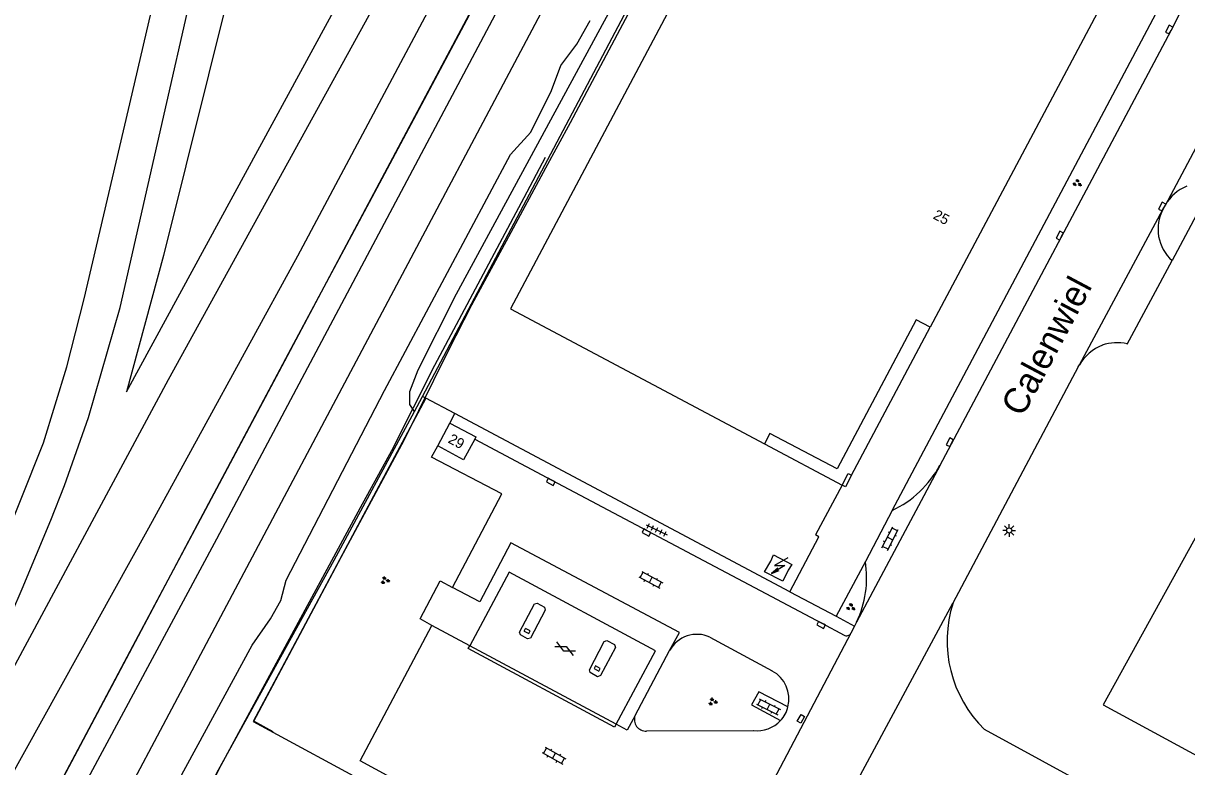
# Model space of a CAD drawing. Extents: x 136000 to 138005, y 398500 to 400500.
# Drawn here: x 136836 to 136948.9, y 398923.1 to 398995.2 of the extents above; entities that cross this region are included whole.
import ezdxf

# ---------------------------------------------------------------- set-up
doc = ezdxf.new("R2010")
doc.units = 0
for name, color, linetype in [('gg-afsc-hekwerk', 7, 'Continuous'), ('gg-afsc-muur', 7, 'Continuous'), ('gg-anno-huisnummerreeks BGT', 7, 'Continuous'), ('gg-anno-openbare ruimte label', 7, 'Continuous'), ('gg-aspt-spoorlijn', 7, 'Continuous'), ('gg-bbg-hoofdgebouw', 7, 'Continuous'), ('gg-bbg-lage trafo', 7, 'Continuous'), ('gg-bbg-luifel en loopbrug', 7, 'Continuous'), ('gg-bbg-onder overbouw', 7, 'Continuous'), ('gg-bbg-pand overbouw', 7, 'Continuous'), ('gg-bbg-pilaar onder overbouw', 7, 'Continuous'), ('gg-bbg-pilaar overkapping', 7, 'Continuous'), ('gg-bbg-pilaar pand', 7, 'Continuous'), ('gg-knt-verharding', 7, 'Continuous'), ('gt-grn-weggrens', 7, 'Continuous'), ('gt-symb-gesloten verharding', 7, 'Continuous'), ('gt-symb-groenvak', 7, 'Continuous'), ('gt-symb-klinker verharding', 7, 'Continuous'), ('gt-symb-kolk', 7, 'Continuous'), ('gt-symb-kolk center center', 7, 'Continuous'), ('gt-symb-lichtmast', 7, 'Continuous'), ('gt-symb-tegel verharding', 7, 'Continuous'), ('gt-symb-trafo symbool', 7, 'Continuous'), ('gx-grn-maaiveld', 7, 'Continuous')]:
    doc.layers.add(name, color=color, linetype=linetype)

# ---------------------------------------------------------------- blocks, each defined once
blk = doc.blocks.new('gt0-KOLK')
at = {"layer": 'gt-symb-kolk'}
blk.add_lwpolyline([(0, 0), (0.37, 0), (0.37, 0.4), (-0.38, 0.4), (-0.38, 0), (0, 0)], dxfattribs=at)
blk = doc.blocks.new('gt0-GRVAK')
at = {"layer": 'gt-symb-groenvak'}
for p, q in [((-0.11, 0.19), (-0.23, 0.24)), ((-0.18, 0.15), (0.09, 0.15)), ((-0.09, 0.21), (-0.16, 0.32)), ((-0.05, 0.21), (-0.05, 0.39)), ((0, 0.21), (0.06, 0.32)), ((0.01, 0.19), (0.13, 0.24)), ((0.26, -0.05), (0.2, 0.06)), ((0.3, -0.05), (0.3, 0.13)), ((0.35, -0.05), (0.41, 0.06)), ((-0.24, -0.23), (-0.36, -0.18)), ((-0.32, -0.26), (-0.05, -0.26)), ((-0.23, -0.21), (-0.29, -0.1)), ((-0.18, -0.2), (-0.18, -0.02)), ((-0.14, -0.21), (-0.07, -0.1)), ((-0.12, -0.23), (0, -0.18)), ((0.24, -0.07), (0.12, -0.02)), ((0.17, -0.11), (0.44, -0.11)), ((0.37, -0.07), (0.49, -0.02))]:
    blk.add_line(p, q, dxfattribs=at)
blk = doc.blocks.new('gt0-KOLKCC')
at = {"layer": 'gt-symb-kolk center center'}
blk.add_lwpolyline([(-0.38, 0.2), (0.37, 0.2), (0.37, -0.2), (-0.38, -0.2)], close=True, dxfattribs=at)
blk = doc.blocks.new('gt0-KL1')
at = {"layer": 'gt-symb-klinker verharding'}
for p, q in [((-1.15, 0.3), (1.15, 0.3)), ((-1, -0.3), (-1, 0.3)), ((-0.5, 0.3), (-0.5, 0.45)), ((0, -0.3), (0, 0.3)), ((0.5, 0.3), (0.5, 0.45)), ((1, -0.3), (1, 0.3)), ((-1.15, -0.3), (1.15, -0.3)), ((-0.5, -0.45), (-0.5, -0.3)), ((0.5, -0.45), (0.5, -0.3))]:
    blk.add_line(p, q, dxfattribs=at)
blk = doc.blocks.new('gt0-HSP')
at = {"layer": 'gt-symb-trafo symbool'}
for points in [[(0.77, 0.75), (-0.53, 0), (0.47, 0), (-0.83, -0.75)], [(-0.22, -0.24), (-0.83, -0.75), (-0.08, -0.48)]]:
    blk.add_lwpolyline(points, dxfattribs=at)
blk = doc.blocks.new('gt0-LMAST')
at = {"layer": 'gt-symb-lichtmast'}
for p, q in [((-0.18, 0.17), (-0.45, 0.44)), ((-0.01, 0.25), (-0.01, 0.62)), ((0.17, 0.17), (0.44, 0.44)), ((-0.26, 0), (-0.63, 0)), ((-0.18, -0.18), (-0.45, -0.45)), ((-0.01, -0.25), (-0.01, -0.63)), ((0.44, -0.45), (0.17, -0.18)), ((0.24, 0), (0.62, 0))]:
    blk.add_line(p, q, dxfattribs=at)
blk.add_circle((-0.01, 0), 0.25, dxfattribs=at)
blk = doc.blocks.new('gt0-TEG1')
at = {"layer": 'gt-symb-tegel verharding'}
for p, q in [((-1.12, 0), (1.12, 0)), ((-0.9, -0.25), (-0.9, 0.25)), ((-0.45, -0.25), (-0.45, 0.25)), ((0, -0.25), (0, 0.25)), ((0.45, -0.25), (0.45, 0.25)), ((0.9, -0.25), (0.9, 0.25))]:
    blk.add_line(p, q, dxfattribs=at)
blk = doc.blocks.new('gt0-GESVH1')
at = {"layer": 'gt-symb-gesloten verharding'}
for p, q in [((-0.99, -0.26), (0.01, 0.24)), ((0.01, -0.26), (-0.99, 0.24)), ((0.01, 0.24), (1.01, -0.26)), ((1.01, 0.24), (0.01, -0.26))]:
    blk.add_line(p, q, dxfattribs=at)

msp = doc.modelspace()

# ---------------------------------------------------------------- linework, layer by layer
at = {"layer": 'gg-afsc-hekwerk'}
for p, q in [((136875.07, 398958.85), (136874.77, 398959.01)), ((136877.89, 398957.36), (136875.07, 398958.85)), ((136910.41, 398940.07), (136877.89, 398957.36)), ((136915.48, 398950.42), (136912.9, 398945.57)), ((136915.48, 398950.42), (136912.9, 398945.57))]:
    msp.add_line(p, q, dxfattribs=at)
for points in [[(136860.26, 398926.46), (136858.4, 398927.51), (136866.88, 398943.42), (136872.97, 398954.76), (136877.27, 398963.47), (136879.54, 398967.89), (136883.14, 398974.54), (136886.74, 398981.18), (136889.11, 398985.59), (136895.01, 398996.64), (136898.53, 399003.33), (136902.1, 399009.95), (136906.77, 399018.82), (136911.45, 399027.71), (136914.96, 399034.34), (136917.1, 399038.31)], [(136886.66, 398982.19), (136884.58, 398978.29), (136875.93, 398962.03), (136871.74, 398953.72), (136868.72, 398948.19), (136854.95, 398922.78), (136851.69, 398916.15), (136848.86, 398910.74), (136843.17, 398899.89), (136840.56, 398894.91), (136835.96, 398886.85), (136829.44, 398874.08), (136818.6, 398853.43), (136814.84, 398846.51), (136813.03, 398842.7)], [(136875.07, 398958.85), (136858.32, 398927.49), (136870.38, 398920.93), (136895.96, 398914.42), (136900.1, 398916.58)]]:
    msp.add_lwpolyline(points, dxfattribs=at)
at = {"layer": 'gg-afsc-muur'}
for points in [[(136780.42, 398810.1), (136797.57, 398842.48), (136804, 398854.65), (136809.38, 398864.79), (136816.34, 398877.81), (136825.32, 398894.67), (136828.87, 398901.31), (136835.43, 398913.67), (136842.4, 398926.81), (136846.69, 398934.85), (136853.22, 398947.12), (136860.58, 398960.94), (136867.13, 398973.23), (136875.34, 398988.65), (136878.77, 398995.09), (136884.23, 399005.37), (136889.51, 399015.37), (136896.26, 399028.02), (136904.4, 399043.35), (136909.99, 399053.88), (136918.02, 399069.01), (136926.71, 399085.4), (136935.47, 399101.83), (136944.75, 399119.32)], [(136939.95, 399110.27), (136933.16, 399097.51), (136926.63, 399085.24), (136920.91, 399074.44), (136911.33, 399056.36), (136904, 399042.56), (136899.53, 399034.14), (136888.61, 399013.68), (136880.57, 398998.47), (136871.06, 398980.62), (136862, 398963.62), (136853.18, 398947.09), (136844.86, 398931.42), (136836.81, 398916.25), (136828.65, 398900.95), (136819.02, 398882.84), (136808.7, 398863.51), (136800.52, 398848.05), (136796.14, 398839.88), (136778.43, 398806.37)], [(136910.41, 398940.07), (136913.23, 398945.39), (136912.9, 398945.57)], [(136910.41, 398940.07), (136913.23, 398945.39), (136912.9, 398945.57)]]:
    msp.add_lwpolyline(points, dxfattribs=at)
at = {"layer": 'gg-aspt-spoorlijn'}
for points in [[(136622.55, 398500), (136664.08, 398578.07), (136674.83, 398598.42), (136696.75, 398639.32), (136710.53, 398665.55), (136721.38, 398685.82), (136745.23, 398730.81), (136754.2, 398747.39), (136811.59, 398855.66), (136820.42, 398872.18), (136830.73, 398891.75), (136840.38, 398909.75), (136915.91, 399052.09), (136974.65, 399162.44), (137051.59, 399307.39), (137069.69, 399341.51), (137149.15, 399491.21)], [(136618.27, 398500), (136675.99, 398608.59), (136702.44, 398658.6), (136737.24, 398723.77), (136774.15, 398793.22), (136781.13, 398806.52), (136803.84, 398849.02), (136811.99, 398864.71), (136832.51, 398903.07), (136839.3, 398916.4), (136854.79, 398945.21), (137005.02, 399227.98), (137027.46, 399269.92), (137049.09, 399310.77), (137067.69, 399345.61), (137085.77, 399379.74), (137102.04, 399410.38)], [(136832.46, 398927.87), (136850.11, 398960.67), (136876.96, 399009.42), (136907.88, 399067.36), (136924.19, 399098.51), (136961.55, 399168.7), (136986.45, 399215.13), (137006.03, 399252.33), (137027.61, 399292.95), (137049.79, 399334.27), (137052.34, 399338.94), (137054.25, 399342.26), (137058.94, 399349.98), (137061.57, 399354.17), (137069.46, 399365.75)], [(136739.35, 398744.81), (136749.75, 398764.46), (136761.08, 398785.58), (136792.46, 398844.68), (136807.63, 398872.92), (136815.69, 398887.7), (136848.2, 398946.28), (136862.67, 398972.66), (136907.32, 399056.5), (137071.02, 399364.84)], [(136830.88, 398928.69), (136835.9, 398940.34), (136838.69, 398947.02), (136840.02, 398950.37), (136842.36, 398956.97), (136845.42, 398967.63), (136856.44, 399016.13), (136857.83, 399022.1), (136859.77, 399029.32), (136861.05, 399033.42), (136862.9, 399038.89), (136864.93, 399044.08), (136867.26, 399049.51), (136869.91, 399055.2), (136872.2, 399059.56), (136908.87, 399128.35), (136924.25, 399157.44), (136955.17, 399215.38), (136971.48, 399246.54), (136986.53, 399274.81)]]:
    msp.add_lwpolyline(points, dxfattribs=at)
at = {"layer": 'gg-bbg-hoofdgebouw'}
for p, q in [((136942.32, 399000.13), (136924.02, 398965.74)), ((136876.24, 398954.21), (136877.42, 398956.42))]:
    msp.add_line(p, q, dxfattribs=at)
for points in [[(136920.12, 399036.84), (136883.3, 398967.51), (136907.94, 398954.42)], [(136877.42, 398956.42), (136879.94, 398955.08), (136879.83, 398954.87)], [(136879.83, 398954.87), (136878.75, 398952.87), (136876.24, 398954.21)], [(137001.13, 398902.36), (137010.88, 398920.78), (136975.03, 398939.75), (136972.68, 398935.32), (136950.77, 398947.14), (136940.8, 398929.08), (136994, 398900.25)]]:
    msp.add_lwpolyline(points, dxfattribs=at)
at = {"layer": 'gg-bbg-lage trafo'}
msp.add_lwpolyline([(136908.82, 398943.63), (136910.59, 398942.7), (136910.25, 398942.15), (136909.73, 398941.08), (136907.96, 398942.01), (136908.55, 398943.03), (136908.82, 398943.63)], dxfattribs=at)
at = {"layer": 'gg-bbg-luifel en loopbrug'}
for points in [[(136893.55, 398927.21), (136897.38, 398934.33), (136883.18, 398941.96), (136879.35, 398934.82)], [(136893.55, 398927.21), (136893.41, 398926.94), (136879.21, 398934.57), (136879.35, 398934.82)]]:
    msp.add_lwpolyline(points, dxfattribs=at)
at = {"layer": 'gg-bbg-onder overbouw'}
msp.add_lwpolyline([(136924.02, 398965.74), (136922.68, 398966.45), (136915, 398951.98), (136908.48, 398955.43), (136907.94, 398954.42)], dxfattribs=at)
at = {"layer": 'gg-bbg-pand overbouw'}
for p, q in [((136916.39, 398951.39), (136924.02, 398965.74)), ((136907.94, 398954.42), (136915.48, 398950.42))]:
    msp.add_line(p, q, dxfattribs=at)
at = {"layer": 'gg-bbg-pilaar onder overbouw'}
msp.add_lwpolyline([(136915.48, 398950.42), (136916.06, 398951.55), (136916.39, 398951.39)], dxfattribs=at)
at = {"layer": 'gg-bbg-pilaar overkapping'}
for p, q in [((136884.62, 398936.25), (136884.76, 398936.5)), ((136885.22, 398936.26), (136884.76, 398936.5)), ((136884.62, 398936.25), (136885.08, 398936.01)), ((136885.08, 398936.01), (136885.22, 398936.26)), ((136891.41, 398932.61), (136891.86, 398932.35))]:
    msp.add_line(p, q, dxfattribs=at)
msp.add_lwpolyline([(136891.86, 398932.35), (136892.01, 398932.61), (136891.55, 398932.87), (136891.41, 398932.61)], dxfattribs=at)
at = {"layer": 'gg-bbg-pilaar pand'}
msp.add_lwpolyline([(136916.39, 398951.39), (136915.81, 398950.25), (136915.48, 398950.42)], dxfattribs=at)
at = {"layer": 'gg-knt-verharding'}
for p, q in [((136920.35, 398947.94), (136949.59, 399003.02)), ((136946.85, 398977.58), (136954.67, 398992.29)), ((136951.44, 398979.53), (136947.51, 398972.2)), ((136938.51, 398962.08), (136946.62, 398977.15)), ((136946.62, 398977.15), (136946.85, 398977.58)), ((136943.15, 398964.1), (136947.51, 398972.2)), ((136938.4, 398961.88), (136926.24, 398938.97)), ((136938.4, 398961.88), (136938.51, 398962.08)), ((136877.42, 398956.42), (136877.89, 398957.36)), ((136924.99, 398952.35), (136916.89, 398937.12)), ((136920.35, 398947.94), (136917.74, 398942.99)), ((136917.74, 398942.99), (136914.89, 398937.69)), ((136910.41, 398940.07), (136914.89, 398937.69)), ((136914.89, 398937.69), (136916.7, 398936.73)), ((136879.35, 398934.82), (136875.68, 398936.78)), ((136916.7, 398936.73), (136916.34, 398936.04)), ((136916.89, 398937.12), (136916.7, 398936.73)), ((136902.66, 398935.66), (136908.7, 398932.38)), ((136916.34, 398936.04), (136905.17, 398914.84)), ((136893.55, 398927.21), (136879.35, 398934.82)), ((136895.39, 398928.07), (136898.74, 398934.36)), ((136906.87, 398926.58), (136896.51, 398926.55)), ((136989.81, 398893.68), (136929.3, 398926.71))]:
    msp.add_line(p, q, dxfattribs=at)
for points in [[(136924.99, 398952.35), (136947.4, 398994.52), (136948.67, 398996.99)], [(136879.83, 398954.87), (136887.3, 398950.9), (136913.53, 398937.02), (136915.68, 398935.86)], [(136877.66, 398940.48), (136882.47, 398949.55), (136875.65, 398953.11), (136876.24, 398954.21)], [(136898.74, 398934.36), (136899.69, 398936.11), (136883.34, 398944.8), (136880.31, 398939.09), (136877.66, 398940.48)], [(136875.68, 398936.78), (136874.52, 398937.45), (136876.47, 398941.12), (136877.66, 398940.48)], [(136885.24, 398935.56), (136884.95, 398935.49), (136884.26, 398935.87), (136884.18, 398936.13), (136885.64, 398938.88), (136885.9, 398938.96), (136886.61, 398938.57), (136886.68, 398938.28), (136885.24, 398935.56)], [(136893.12, 398915.88), (136882.49, 398918.54), (136874.65, 398920.44), (136868.72, 398923.66), (136875.68, 398936.78)], [(136892.4, 398935.23), (136892.66, 398935.33), (136893.41, 398934.94), (136893.48, 398934.65), (136892.03, 398931.95), (136891.73, 398931.82), (136891.04, 398932.23), (136890.96, 398932.49), (136892.4, 398935.23)], [(136910.22, 398928.91), (136907.41, 398930.34), (136906.69, 398929.09), (136909.51, 398927.58)], [(136895.39, 398928.07), (136894.62, 398926.64), (136893.55, 398927.21)]]:
    msp.add_lwpolyline(points, dxfattribs=at)
for centre, radius, start, end in [((136950.37, 398975.67), 4, 111.1234, 151.5871), ((136950.22, 398975.23), 4.08, 151.9287, 189.6608), ((136950.19, 398975.23), 4.05, 189.8383, 228.5403), ((136942.26, 398959.93), 4.32, 110.6713, 150.1565), ((136942.14, 398960.24), 3.99, 75.3643, 110.6911), ((136915.88, 398957.28), 10.35, 295.5348, 331.5536), ((136907.8, 398941.42), 10.06, 334.6642, 8.9882), ((136937.65, 398935.31), 11.98, 162.1905, 225.8402), ((136901.4, 398932.91), 3.02, 65.4105, 151.5121), ((136915.92, 398936.27), 0.475, 238.9637, 331.4586), ((136907.22, 398929.66), 3.09, 346.0015, 61.3977), ((136907.23, 398929.65), 3.09, 317.6769, 346.0803), ((136896.44, 398927.67), 1.12, 159.1995, 273.3934), ((136907.22, 398929.66), 3.09, 263.4173, 317.7043)]:
    msp.add_arc(centre, radius, start, end, dxfattribs=at)
at = {"layer": 'gt-grn-weggrens'}
msp.add_line((136915.02, 398918.17), (136926.24, 398938.97), dxfattribs=at)
at = {"layer": 'gx-grn-maaiveld'}
for p, q in [((136874.77, 398959.01), (136916.76, 399038.49)), ((136873.99, 398957.54), (136874.77, 398959.01))]:
    msp.add_line(p, q, dxfattribs=at)
for points in [[(136874.42, 399058.58), (136864.9, 399034.01), (136849.64, 398972.69), (136846.05, 398959.45), (136875.88, 399014.34), (136889.18, 399039.92), (136917.86, 399093.92), (136933.1, 399123.35), (136946.94, 399149.57), (136963.28, 399180.19), (136980.05, 399210.93), (137008.98, 399263.69), (137017.74, 399280.41)], [(136873.99, 398957.54), (136873.52, 398958.22), (136873.53, 398959.49), (136874.33, 398961.59), (136878.06, 398968.97), (136915.93, 399038.85), (136916.5, 399039.47), (136917.12, 399039.79), (136917.5, 399039.9)], [(136834.49, 399008.71), (136832.91, 399009.25), (136830.19, 398996.07), (136829, 398987.12), (136828.27, 398977.43), (136828.03, 398954.75), (136827.09, 398944.08), (136825.96, 398934.51), (136823.46, 398921.99), (136823.39, 398920.99), (136824.37, 398920.46), (136837.98, 398954.51), (136840.25, 398961.87), (136841.94, 398968.49), (136846.58, 398988.37), (136851.99, 399011.6), (136857.22, 399031.76), (136856.67, 399032.86)], [(136809.83, 398843.92), (136818.53, 398860.52), (136821.03, 398865.15), (136823.72, 398870.4), (136835.13, 398891.61), (136836.39, 398892.73), (136837.29, 398894.51), (136837.35, 398895.94), (136849.19, 398918.24), (136858.23, 398934.89), (136860.01, 398937.45), (136861, 398939.23), (136861.53, 398941.2), (136871.06, 398959.58), (136883.29, 398982.47), (136885.27, 398984.66), (136887.29, 398988.71), (136888.19, 398991.11), (136889.75, 398993.19), (136891.02, 398995.49)], [(136809.83, 398843.92), (136814.84, 398846.51), (136822.15, 398860.16), (136829.44, 398874.08), (136843.17, 398899.89), (136854.95, 398922.78), (136866.2, 398943.13), (136873.99, 398957.54)]]:
    msp.add_lwpolyline(points, dxfattribs=at)

# ---------------------------------------------------------------- block references
at = {"layer": 'gt-symb-gesloten verharding', "rotation": -26.565051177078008}
msp.add_blockref('gt0-GESVH1', (136888.59, 398934.55), dxfattribs=at)
at = {"layer": 'gt-symb-groenvak', "rotation": -20.864661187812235}
for p in [(136938.28, 398979.71), (136916.31, 398938.57)]:
    msp.add_blockref('gt0-GRVAK', p, dxfattribs=at)
at = {"layer": 'gt-symb-groenvak'}
for p in [(136871.12, 398941.16), (136902.92, 398929.4)]:
    msp.add_blockref('gt0-GRVAK', p, dxfattribs=at)
at = {"layer": 'gt-symb-klinker verharding'}
for p, rotation in [((136920.14, 398945.21), 62.74312821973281), ((136896.92, 398941.23), -28.564718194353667), ((136908.34, 398928.9), -26.821406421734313), ((136887.52, 398924.15), -29.460713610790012)]:
    msp.add_blockref('gt0-KL1', p, dxfattribs=dict(at, rotation=rotation))
at = {"layer": 'gt-symb-kolk'}
for p, rotation in [((136947.4, 398994.52), 62.720322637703), ((136946.73, 398977.35), 62.64097939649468), ((136936.78, 398974.52), 62.049030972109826), ((136926.1, 398954.48), 61.955046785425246), ((136887.3, 398950.9), 151.95884064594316), ((136896.58, 398945.99), 152.13922816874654), ((136913.53, 398937.02), 152.12118820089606)]:
    msp.add_blockref('gt0-KOLK', p, dxfattribs=dict(at, rotation=rotation))
at = {"layer": 'gt-symb-kolk center center', "rotation": 59.64655973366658}
msp.add_blockref('gt0-KOLKCC', (136911.48, 398927.75), dxfattribs=at)
at = {"layer": 'gt-symb-lichtmast'}
msp.add_blockref('gt0-LMAST', (136931.7, 398946.01), dxfattribs=at)
at = {"layer": 'gt-symb-tegel verharding', "rotation": -25.924185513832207}
msp.add_blockref('gt0-TEG1', (136897.49, 398946.08), dxfattribs=at)
at = {"layer": 'gt-symb-trafo symbool'}
msp.add_blockref('gt0-HSP', (136909.46, 398942.6), dxfattribs=at)

# ---------------------------------------------------------------- texts
at = {"layer": 'gg-anno-huisnummerreeks BGT'}
for s, rotation, p in [('25', 332, (136924.23, 398976.31)), ('29', 331.8, (136877.17, 398954.57))]:
    msp.add_text(s, height=1, rotation=rotation, dxfattribs=at).set_placement(p)
at = {"layer": 'gg-anno-openbare ruimte label'}
msp.add_text('Calenwiel', height=2.5, rotation=62, dxfattribs=at).set_placement((136933, 398956.93))

doc.saveas('drawing.dxf')
